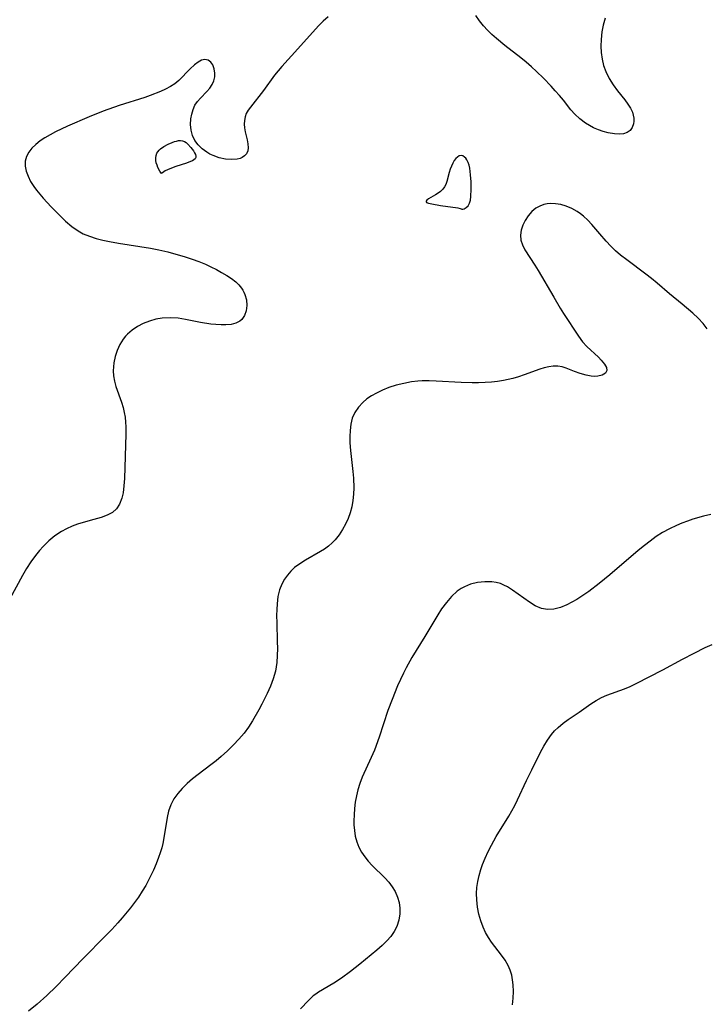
# Model space of a CAD drawing. Header units: metres. Extents: x 1073367 to 1082519, y 1569854 to 1574957.
# Tile 282 of 656: x 1076105 to 1076266, y 1572586 to 1572816. Entities that reach past the tile are written whole.
import ezdxf

# ---------------------------------------------------------------- set-up
doc = ezdxf.new("R2010")
doc.units = ezdxf.units.M
doc.layers.add('CGG_CurvaNivelLidar_v1', color=253, linetype='Continuous', lineweight=30)

msp = doc.modelspace()

# ---------------------------------------------------------------- linework, layer by layer
at = {"layer": 'CGG_CurvaNivelLidar_v1'}
for p, q in [((1076177.4329, 1572816.7522, 68.5), (1076176.2702, 1572815.734, 68.5)), ((1076212.7468, 1572815.8398, 68.5), (1076211.9019, 1572817.0519, 68.5)), ((1076213.6578, 1572814.6803, 68.5), (1076212.7468, 1572815.8398, 68.5)), ((1076242.0693, 1572816.4279, 68.5), (1076241.6536, 1572814.8618, 68.5)), ((1076175.1777, 1572814.6426, 68.5), (1076170.3369, 1572809.2638, 68.5)), ((1076176.2702, 1572815.734, 68.5), (1076175.1777, 1572814.6426, 68.5)), ((1076214.6083, 1572813.6343, 68.5), (1076213.6578, 1572814.6803, 68.5)), ((1076215.6255, 1572812.6428, 68.5), (1076214.6083, 1572813.6343, 68.5)), ((1076241.6536, 1572814.8618, 68.5), (1076241.3453, 1572813.2889, 68.5)), ((1076216.6942, 1572811.6929, 68.5), (1076215.6255, 1572812.6428, 68.5)), ((1076218.6691, 1572810.0802, 68.5), (1076216.6942, 1572811.6929, 68.5)), ((1076241.1533, 1572811.505, 68.5), (1076241.1099, 1572809.9537, 68.5)), ((1076241.3453, 1572813.2889, 68.5), (1076241.1533, 1572811.505, 68.5)), ((1076170.3369, 1572809.2638, 68.5), (1076166.5767, 1572805.1978, 68.5)), ((1076222.3628, 1572807.1869, 68.5), (1076218.6691, 1572810.0802, 68.5)), ((1076241.1099, 1572809.9537, 68.5), (1076241.1805, 1572808.4165, 68.5)), ((1076147.8645, 1572806.6512, 68.5), (1076147.0391, 1572806.205, 68.5)), ((1076148.6476, 1572806.8217, 68.5), (1076147.8645, 1572806.6512, 68.5)), ((1076149.3601, 1572806.663, 68.5), (1076148.6476, 1572806.8217, 68.5)), ((1076149.9844, 1572806.223, 68.5), (1076149.3601, 1572806.663, 68.5)), ((1076223.6202, 1572806.156, 68.5), (1076222.3628, 1572807.1869, 68.5)), ((1076241.1805, 1572808.4165, 68.5), (1076241.3733, 1572806.905, 68.5)), ((1076241.3733, 1572806.905, 68.5), (1076241.7038, 1572805.4329, 68.5)), ((1076145.1903, 1572804.6569, 68.5), (1076142.5358, 1572801.939, 68.5)), ((1076146.1834, 1572805.5573, 68.5), (1076145.1903, 1572804.6569, 68.5)), ((1076147.0391, 1572806.205, 68.5), (1076146.1834, 1572805.5573, 68.5)), ((1076150.4829, 1572805.5592, 68.5), (1076149.9844, 1572806.223, 68.5)), ((1076150.8347, 1572804.6554, 68.5), (1076150.4829, 1572805.5592, 68.5)), ((1076150.973, 1572803.621, 68.5), (1076150.8347, 1572804.6554, 68.5)), ((1076166.5767, 1572805.1978, 68.5), (1076165.7036, 1572804.1682, 68.5)), ((1076224.8548, 1572805.0979, 68.5), (1076223.6202, 1572806.156, 68.5)), ((1076226.0607, 1572804.0108, 68.5), (1076224.8548, 1572805.0979, 68.5)), ((1076241.7038, 1572805.4329, 68.5), (1076242.2088, 1572803.9729, 68.5)), ((1076150.7049, 1572801.8573, 68.5), (1076150.9147, 1572802.7433, 68.5)), ((1076150.9147, 1572802.7433, 68.5), (1076150.973, 1572803.621, 68.5)), ((1076164.8758, 1572803.1114, 68.5), (1076162.3102, 1572799.5578, 68.5)), ((1076165.7036, 1572804.1682, 68.5), (1076164.8758, 1572803.1114, 68.5)), ((1076227.6703, 1572802.4512, 68.5), (1076226.0607, 1572804.0108, 68.5)), ((1076229.4438, 1572800.5998, 68.5), (1076227.6703, 1572802.4512, 68.5)), ((1076242.2088, 1572803.9729, 68.5), (1076242.9871, 1572802.4004, 68.5)), ((1076242.9871, 1572802.4004, 68.5), (1076243.9263, 1572800.9173, 68.5)), ((1076139.4406, 1572799.8918, 68.5), (1076138.231, 1572799.3461, 68.5)), ((1076140.5756, 1572800.4852, 68.5), (1076139.4406, 1572799.8918, 68.5)), ((1076141.6114, 1572801.1597, 68.5), (1076140.5756, 1572800.4852, 68.5)), ((1076142.5358, 1572801.939, 68.5), (1076141.6114, 1572801.1597, 68.5)), ((1076149.1217, 1572799.3174, 68.5), (1076149.7925, 1572800.1323, 68.5)), ((1076149.7925, 1572800.1323, 68.5), (1076150.3421, 1572800.9955, 68.5)), ((1076150.3421, 1572800.9955, 68.5), (1076150.7049, 1572801.8573, 68.5)), ((1076230.4406, 1572799.5115, 68.5), (1076229.4438, 1572800.5998, 68.5)), ((1076243.9263, 1572800.9173, 68.5), (1076244.9639, 1572799.5179, 68.5)), ((1076134.6265, 1572797.966, 68.5), (1076128.5807, 1572796.0631, 68.5)), ((1076135.8636, 1572798.4003, 68.5), (1076134.6265, 1572797.966, 68.5)), ((1076138.231, 1572799.3461, 68.5), (1076135.8636, 1572798.4003, 68.5)), ((1076146.9238, 1572796.9699, 68.5), (1076147.6322, 1572797.7654, 68.5)), ((1076147.6322, 1572797.7654, 68.5), (1076149.1217, 1572799.3174, 68.5)), ((1076162.3102, 1572799.5578, 68.5), (1076159.2596, 1572795.6923, 68.5)), ((1076231.4045, 1572798.4126, 68.5), (1076230.4406, 1572799.5115, 68.5)), ((1076232.3261, 1572797.3025, 68.5), (1076231.4045, 1572798.4126, 68.5)), ((1076244.9639, 1572799.5179, 68.5), (1076246.6549, 1572797.4227, 68.5)), ((1076246.6549, 1572797.4227, 68.5), (1076247.4135, 1572796.3939, 68.5)), ((1076128.5807, 1572796.0631, 68.5), (1076124.8764, 1572794.7149, 68.5)), ((1076145.5504, 1572794.0715, 68.5), (1076145.8623, 1572795.1305, 68.5)), ((1076145.8623, 1572795.1305, 68.5), (1076146.3183, 1572796.1039, 68.5)), ((1076146.3183, 1572796.1039, 68.5), (1076146.9238, 1572796.9699, 68.5)), ((1076159.2596, 1572795.6923, 68.5), (1076158.7114, 1572794.9347, 68.5)), ((1076234.0867, 1572795.0786, 68.5), (1076232.3261, 1572797.3025, 68.5)), ((1076235.0052, 1572794.0324, 68.5), (1076234.0867, 1572795.0786, 68.5)), ((1076247.4135, 1572796.3939, 68.5), (1076247.9999, 1572795.4381, 68.5)), ((1076247.9999, 1572795.4381, 68.5), (1076248.4471, 1572794.4766, 68.5)), ((1076121.6231, 1572793.3918, 68.5), (1076116.5846, 1572791.1955, 68.5)), ((1076124.8764, 1572794.7149, 68.5), (1076121.6231, 1572793.3918, 68.5)), ((1076145.3005, 1572791.6389, 68.5), (1076145.3654, 1572792.9575, 68.5)), ((1076145.3654, 1572792.9575, 68.5), (1076145.5504, 1572794.0715, 68.5)), ((1076158.0159, 1572793.3876, 68.5), (1076157.8688, 1572792.5641, 68.5)), ((1076158.2813, 1572794.1626, 68.5), (1076158.0159, 1572793.3876, 68.5)), ((1076158.7114, 1572794.9347, 68.5), (1076158.2813, 1572794.1626, 68.5)), ((1076236.1831, 1572792.9175, 68.5), (1076235.0052, 1572794.0324, 68.5)), ((1076237.464, 1572791.9415, 68.5), (1076236.1831, 1572792.9175, 68.5)), ((1076248.4471, 1572794.4766, 68.5), (1076248.7841, 1572793.133, 68.5)), ((1076248.7841, 1572793.133, 68.5), (1076248.8052, 1572792.4327, 68.5)), ((1076116.5846, 1572791.1955, 68.5), (1076113.7832, 1572789.8808, 68.5)), ((1076145.4166, 1572790.3276, 68.5), (1076145.3005, 1572791.6389, 68.5)), ((1076157.8688, 1572792.5641, 68.5), (1076157.8256, 1572791.7075, 68.5)), ((1076157.8256, 1572791.7075, 68.5), (1076157.8852, 1572790.8459, 68.5)), ((1076157.8852, 1572790.8459, 68.5), (1076158.0619, 1572789.9025, 68.5)), ((1076238.3923, 1572791.3616, 68.5), (1076237.464, 1572791.9415, 68.5)), ((1076239.3516, 1572790.8578, 68.5), (1076238.3923, 1572791.3616, 68.5)), ((1076240.497, 1572790.3685, 68.5), (1076239.3516, 1572790.8578, 68.5)), ((1076248.3989, 1572790.9212, 68.5), (1076247.8879, 1572790.2226, 68.5)), ((1076248.7136, 1572791.7704, 68.5), (1076248.3989, 1572790.9212, 68.5)), ((1076248.8052, 1572792.4327, 68.5), (1076248.7136, 1572791.7704, 68.5)), ((1076111.2767, 1572788.5138, 68.5), (1076110.1514, 1572787.7794, 68.5)), ((1076112.482, 1572789.2043, 68.5), (1076111.2767, 1572788.5138, 68.5)), ((1076113.7832, 1572789.8808, 68.5), (1076112.482, 1572789.2043, 68.5)), ((1076145.7516, 1572789.0667, 68.5), (1076145.4166, 1572790.3276, 68.5)), ((1076146.3188, 1572787.9224, 68.5), (1076145.7516, 1572789.0667, 68.5)), ((1076158.0619, 1572789.9025, 68.5), (1076158.5256, 1572788.0115, 68.5)), ((1076241.6512, 1572789.9816, 68.5), (1076240.497, 1572790.3685, 68.5)), ((1076242.7932, 1572789.6952, 68.5), (1076241.6512, 1572789.9816, 68.5)), ((1076244.3007, 1572789.4612, 68.5), (1076242.7932, 1572789.6952, 68.5)), ((1076245.3783, 1572789.3957, 68.5), (1076244.3007, 1572789.4612, 68.5)), ((1076246.3534, 1572789.4656, 68.5), (1076245.3783, 1572789.3957, 68.5)), ((1076247.1966, 1572789.7243, 68.5), (1076246.3534, 1572789.4656, 68.5)), ((1076247.8879, 1572790.2226, 68.5), (1076247.1966, 1572789.7243, 68.5)), ((1076108.2362, 1572786.1106, 68.5), (1076107.5078, 1572785.1638, 68.5)), ((1076109.1324, 1572786.9872, 68.5), (1076108.2362, 1572786.1106, 68.5)), ((1076110.1514, 1572787.7794, 68.5), (1076109.1324, 1572786.9872, 68.5)), ((1076137.9383, 1572785.5984, 68.5), (1076138.2706, 1572785.9033, 68.5)), ((1076138.2706, 1572785.9033, 68.5), (1076139.0795, 1572786.482, 68.5)), ((1076139.0795, 1572786.482, 68.5), (1076140.0317, 1572787.0036, 68.5)), ((1076140.0317, 1572787.0036, 68.5), (1076141.0188, 1572787.4385, 68.5)), ((1076141.0188, 1572787.4385, 68.5), (1076141.5135, 1572787.6162, 68.5)), ((1076141.5135, 1572787.6162, 68.5), (1076142.0034, 1572787.7576, 68.5)), ((1076142.0034, 1572787.7576, 68.5), (1076142.4841, 1572787.8506, 68.5)), ((1076142.4841, 1572787.8506, 68.5), (1076142.9504, 1572787.8786, 68.5)), ((1076142.9504, 1572787.8786, 68.5), (1076143.3957, 1572787.8194, 68.5)), ((1076143.3957, 1572787.8194, 68.5), (1076143.8316, 1572787.6463, 68.5)), ((1076143.8316, 1572787.6463, 68.5), (1076144.2426, 1572787.3817, 68.5)), ((1076144.2426, 1572787.3817, 68.5), (1076144.6329, 1572787.0524, 68.5)), ((1076144.6329, 1572787.0524, 68.5), (1076145.3552, 1572786.2765, 68.5)), ((1076145.3552, 1572786.2765, 68.5), (1076145.9773, 1572785.4348, 68.5)), ((1076147.0868, 1572786.8789, 68.5), (1076146.3188, 1572787.9224, 68.5)), ((1076148.0106, 1572785.9508, 68.5), (1076147.0868, 1572786.8789, 68.5)), ((1076149.0543, 1572785.1598, 68.5), (1076148.0106, 1572785.9508, 68.5)), ((1076158.5256, 1572788.0115, 68.5), (1076158.6887, 1572787.0754, 68.5)), ((1076158.7309, 1572786.1845, 68.5), (1076158.6217, 1572785.4495, 68.5)), ((1076158.6887, 1572787.0754, 68.5), (1076158.7309, 1572786.1845, 68.5)), ((1076106.9781, 1572784.1496, 68.5), (1076106.6853, 1572783.0805, 68.5)), ((1076107.5078, 1572785.1638, 68.5), (1076106.9781, 1572784.1496, 68.5)), ((1076137.1603, 1572783.8326, 68.5), (1076137.2326, 1572784.3992, 68.5)), ((1076137.1867, 1572783.226, 68.5), (1076137.1603, 1572783.8326, 68.5)), ((1076137.2326, 1572784.3992, 68.5), (1076137.4027, 1572784.895, 68.5)), ((1076137.4027, 1572784.895, 68.5), (1076137.6437, 1572785.2702, 68.5)), ((1076137.6437, 1572785.2702, 68.5), (1076137.9383, 1572785.5984, 68.5)), ((1076145.9773, 1572785.4348, 68.5), (1076146.229, 1572785.0157, 68.5)), ((1076146.3531, 1572783.609, 68.5), (1076146.0795, 1572783.3662, 68.5)), ((1076146.229, 1572785.0157, 68.5), (1076146.4197, 1572784.611, 68.5)), ((1076146.5099, 1572783.8915, 68.5), (1076146.3531, 1572783.609, 68.5)), ((1076146.4197, 1572784.611, 68.5), (1076146.5247, 1572784.2318, 68.5)), ((1076146.5247, 1572784.2318, 68.5), (1076146.5099, 1572783.8915, 68.5)), ((1076149.7911, 1572784.7227, 68.5), (1076149.0543, 1572785.1598, 68.5)), ((1076150.5461, 1572784.3466, 68.5), (1076149.7911, 1572784.7227, 68.5)), ((1076151.9763, 1572783.8331, 68.5), (1076150.5461, 1572784.3466, 68.5)), ((1076153.4446, 1572783.5253, 68.5), (1076151.9763, 1572783.8331, 68.5)), ((1076156.8288, 1572783.7095, 68.5), (1076156.2025, 1572783.5443, 68.5)), ((1076157.3426, 1572783.9256, 68.5), (1076156.8288, 1572783.7095, 68.5)), ((1076157.9148, 1572784.3098, 68.5), (1076157.3426, 1572783.9256, 68.5)), ((1076158.3432, 1572784.804, 68.5), (1076157.9148, 1572784.3098, 68.5)), ((1076158.6217, 1572785.4495, 68.5), (1076158.3432, 1572784.804, 68.5)), ((1076207.2099, 1572783.6648, 69), (1076206.8673, 1572783.2132, 69)), ((1076207.5816, 1572784.0238, 69), (1076207.2099, 1572783.6648, 69)), ((1076208.0079, 1572784.2807, 69), (1076207.5816, 1572784.0238, 69)), ((1076208.4435, 1572784.3744, 69), (1076208.0079, 1572784.2807, 69)), ((1076208.867, 1572784.2822, 69), (1076208.4435, 1572784.3744, 69)), ((1076209.2616, 1572784.0252, 69), (1076208.867, 1572784.2822, 69)), ((1076209.5454, 1572783.7181, 69), (1076209.2616, 1572784.0252, 69)), ((1076209.7982, 1572783.3373, 69), (1076209.5454, 1572783.7181, 69)), ((1076106.6853, 1572783.0805, 68.5), (1076106.6618, 1572781.9169, 68.5)), ((1076106.6618, 1572781.9169, 68.5), (1076106.893, 1572780.7251, 68.5)), ((1076137.2917, 1572782.6663, 68.5), (1076137.1867, 1572783.226, 68.5)), ((1076137.4566, 1572782.1192, 68.5), (1076137.2917, 1572782.6663, 68.5)), ((1076137.6614, 1572781.6046, 68.5), (1076137.4566, 1572782.1192, 68.5)), ((1076138.1219, 1572780.7197, 68.5), (1076137.6614, 1572781.6046, 68.5)), ((1076140.4554, 1572781.2975, 68.5), (1076139.3733, 1572780.7639, 68.5)), ((1076141.8496, 1572781.8403, 68.5), (1076140.4554, 1572781.2975, 68.5)), ((1076144.327, 1572782.6226, 68.5), (1076141.8496, 1572781.8403, 68.5)), ((1076145.2963, 1572782.9622, 68.5), (1076144.327, 1572782.6226, 68.5)), ((1076145.7194, 1572783.1532, 68.5), (1076145.2963, 1572782.9622, 68.5)), ((1076146.0795, 1572783.3662, 68.5), (1076145.7194, 1572783.1532, 68.5)), ((1076154.8785, 1572783.4229, 68.5), (1076153.4446, 1572783.5253, 68.5)), ((1076156.2025, 1572783.5443, 68.5), (1076154.8785, 1572783.4229, 68.5)), ((1076206.1971, 1572781.9173, 69), (1076205.9227, 1572781.1888, 69)), ((1076206.5112, 1572782.5999, 69), (1076206.1971, 1572781.9173, 69)), ((1076206.8673, 1572783.2132, 69), (1076206.5112, 1572782.5999, 69)), ((1076210.0761, 1572782.7642, 69), (1076209.7982, 1572783.3373, 69)), ((1076210.3034, 1572782.1169, 69), (1076210.0761, 1572782.7642, 69)), ((1076210.4781, 1572781.4141, 69), (1076210.3034, 1572782.1169, 69)), ((1076210.6011, 1572780.654, 69), (1076210.4781, 1572781.4141, 69)), ((1076106.893, 1572780.7251, 68.5), (1076107.3329, 1572779.5314, 68.5)), ((1076107.3329, 1572779.5314, 68.5), (1076107.9432, 1572778.3398, 68.5)), ((1076138.5, 1572780.1614, 68.5), (1076138.1219, 1572780.7197, 68.5)), ((1076138.7119, 1572780.3532, 68.5), (1076138.5, 1572780.1614, 68.5)), ((1076139.3733, 1572780.7639, 68.5), (1076138.7119, 1572780.3532, 68.5)), ((1076205.6887, 1572780.433, 69), (1076205.1328, 1572778.2856, 69)), ((1076205.9227, 1572781.1888, 69), (1076205.6887, 1572780.433, 69)), ((1076210.6811, 1572779.8656, 69), (1076210.6011, 1572780.654, 69)), ((1076210.7711, 1572778.25, 69), (1076210.6811, 1572779.8656, 69)), ((1076107.9432, 1572778.3398, 68.5), (1076108.6928, 1572777.1607, 68.5)), ((1076108.6928, 1572777.1607, 68.5), (1076109.3522, 1572776.2613, 68.5)), ((1076204.5836, 1572777.0218, 69), (1076204.1553, 1572776.4754, 69)), ((1076204.8961, 1572777.6247, 69), (1076204.5836, 1572777.0218, 69)), ((1076205.1328, 1572778.2856, 69), (1076204.8961, 1572777.6247, 69)), ((1076210.8058, 1572776.5503, 69), (1076210.7711, 1572778.25, 69)), ((1076109.3522, 1572776.2613, 68.5), (1076110.8842, 1572774.3984, 68.5)), ((1076110.8842, 1572774.3984, 68.5), (1076112.7127, 1572772.3822, 68.5)), ((1076202.4815, 1572775.1892, 69), (1076200.8536, 1572774.225, 69)), ((1076203.0745, 1572775.572, 69), (1076202.4815, 1572775.1892, 69)), ((1076203.642, 1572775.997, 69), (1076203.0745, 1572775.572, 69)), ((1076204.1553, 1572776.4754, 69), (1076203.642, 1572775.997, 69)), ((1076210.6605, 1572773.9669, 69), (1076210.7617, 1572774.7824, 69)), ((1076210.7617, 1572774.7824, 69), (1076210.8058, 1572776.5503, 69)), ((1076112.7127, 1572772.3822, 68.5), (1076114.7248, 1572770.3322, 68.5)), ((1076200.2879, 1572773.712, 69), (1076200.2719, 1572773.6327, 69)), ((1076200.2719, 1572773.6327, 69), (1076200.4072, 1572773.4237, 69)), ((1076200.4851, 1572773.9551, 69), (1076200.2879, 1572773.712, 69)), ((1076200.4072, 1572773.4237, 69), (1076200.855, 1572773.2338, 69)), ((1076200.8536, 1572774.225, 69), (1076200.4851, 1572773.9551, 69)), ((1076200.855, 1572773.2338, 69), (1076201.5934, 1572773.0515, 69)), ((1076201.5934, 1572773.0515, 69), (1076203.6176, 1572772.7083, 69)), ((1076203.6176, 1572772.7083, 69), (1076207.6721, 1572772.1236, 69)), ((1076207.6721, 1572772.1236, 69), (1076208.2509, 1572772.0098, 69)), ((1076209.1935, 1572771.9254, 69), (1076209.6475, 1572772.2016, 69)), ((1076209.6475, 1572772.2016, 69), (1076210.0864, 1572772.6492, 69)), ((1076210.0864, 1572772.6492, 69), (1076210.4417, 1572773.2471, 69)), ((1076210.4417, 1572773.2471, 69), (1076210.6605, 1572773.9669, 69)), ((1076225.903, 1572772.0628, 69), (1076224.9371, 1572771.2582, 69)), ((1076226.8126, 1572772.5722, 69), (1076225.903, 1572772.0628, 69)), ((1076227.8023, 1572772.927, 69), (1076226.8126, 1572772.5722, 69)), ((1076228.5606, 1572773.0836, 69), (1076227.8023, 1572772.927, 69)), ((1076229.2705, 1572773.1516, 69), (1076228.5606, 1572773.0836, 69)), ((1076230.5145, 1572773.1203, 69), (1076229.2705, 1572773.1516, 69)), ((1076231.773, 1572772.9181, 69), (1076230.5145, 1572773.1203, 69)), ((1076233.0206, 1572772.5534, 69), (1076231.773, 1572772.9181, 69)), ((1076234.322, 1572771.9896, 69), (1076233.0206, 1572772.5534, 69)), ((1076114.7248, 1572770.3322, 68.5), (1076116.1072, 1572769.0224, 68.5)), ((1076208.2509, 1572772.0098, 69), (1076208.4607, 1572771.9472, 69)), ((1076208.4607, 1572771.9472, 69), (1076208.5, 1572771.8997, 69)), ((1076208.5, 1572771.8997, 69), (1076208.6391, 1572771.8272, 69)), ((1076208.6391, 1572771.8272, 69), (1076208.881, 1572771.8326, 69)), ((1076208.881, 1572771.8326, 69), (1076209.1935, 1572771.9254, 69)), ((1076224.1105, 1572770.2936, 69), (1076223.4194, 1572769.22, 69)), ((1076224.9371, 1572771.2582, 69), (1076224.1105, 1572770.2936, 69)), ((1076235.5742, 1572771.2795, 69), (1076234.322, 1572771.9896, 69)), ((1076236.3249, 1572770.7745, 69), (1076235.5742, 1572771.2795, 69)), ((1076237.0442, 1572770.2168, 69), (1076236.3249, 1572770.7745, 69)), ((1076238.0447, 1572769.2838, 69), (1076237.0442, 1572770.2168, 69)), ((1076116.1072, 1572769.0224, 68.5), (1076117.542, 1572767.8087, 68.5)), ((1076117.542, 1572767.8087, 68.5), (1076119.0667, 1572766.7483, 68.5)), ((1076222.8751, 1572768.0878, 69), (1076222.4974, 1572766.9206, 69)), ((1076223.4194, 1572769.22, 69), (1076222.8751, 1572768.0878, 69)), ((1076238.9889, 1572768.2545, 69), (1076238.0447, 1572769.2838, 69)), ((1076240.8342, 1572766.0494, 69), (1076238.9889, 1572768.2545, 69)), ((1076119.0667, 1572766.7483, 68.5), (1076120.2433, 1572766.1111, 68.5)), ((1076120.2433, 1572766.1111, 68.5), (1076121.6993, 1572765.5003, 68.5)), ((1076121.6993, 1572765.5003, 68.5), (1076123.2198, 1572765.0078, 68.5)), ((1076222.4974, 1572766.9206, 69), (1076222.3255, 1572765.7688, 69)), ((1076222.3255, 1572765.7688, 69), (1076222.3938, 1572764.6324, 69)), ((1076242.316, 1572764.3546, 69), (1076240.8342, 1572766.0494, 69)), ((1076123.2198, 1572765.0078, 68.5), (1076124.7884, 1572764.6043, 68.5)), ((1076124.7884, 1572764.6043, 68.5), (1076126.3926, 1572764.2658, 68.5)), ((1076126.3926, 1572764.2658, 68.5), (1076128.4603, 1572763.8995, 68.5)), ((1076128.4603, 1572763.8995, 68.5), (1076135.9102, 1572762.7122, 68.5)), ((1076222.3938, 1572764.6324, 69), (1076222.751, 1572763.484, 69)), ((1076222.751, 1572763.484, 69), (1076223.3343, 1572762.3491, 69)), ((1076243.3928, 1572763.2288, 69), (1076242.316, 1572764.3546, 69)), ((1076244.5208, 1572762.1428, 69), (1076243.3928, 1572763.2288, 69)), ((1076135.9102, 1572762.7122, 68.5), (1076137.9021, 1572762.3223, 68.5)), ((1076137.9021, 1572762.3223, 68.5), (1076139.9458, 1572761.8457, 68.5)), ((1076139.9458, 1572761.8457, 68.5), (1076141.8598, 1572761.3326, 68.5)), ((1076141.8598, 1572761.3326, 68.5), (1076143.7563, 1572760.765, 68.5)), ((1076143.7563, 1572760.765, 68.5), (1076145.6299, 1572760.1456, 68.5)), ((1076223.3343, 1572762.3491, 69), (1076225.6618, 1572758.7693, 69)), ((1076245.6992, 1572761.1048, 69), (1076244.5208, 1572762.1428, 69)), ((1076247.1206, 1572759.9678, 69), (1076245.6992, 1572761.1048, 69)), ((1076145.6299, 1572760.1456, 68.5), (1076147.2013, 1572759.5749, 68.5)), ((1076147.2013, 1572759.5749, 68.5), (1076148.7399, 1572758.9558, 68.5)), ((1076148.7399, 1572758.9558, 68.5), (1076150.0499, 1572758.3677, 68.5)), ((1076150.0499, 1572758.3677, 68.5), (1076151.3205, 1572757.7395, 68.5)), ((1076225.6618, 1572758.7693, 69), (1076226.4604, 1572757.479, 69)), ((1076251.5998, 1572756.632, 69), (1076247.1206, 1572759.9678, 69)), ((1076151.3205, 1572757.7395, 68.5), (1076152.5447, 1572757.076, 68.5)), ((1076152.5447, 1572757.076, 68.5), (1076153.7187, 1572756.3741, 68.5)), ((1076153.7187, 1572756.3741, 68.5), (1076154.8169, 1572755.6317, 68.5)), ((1076226.4604, 1572757.479, 69), (1076230.0711, 1572751.273, 69)), ((1076252.9221, 1572755.6039, 69), (1076251.5998, 1572756.632, 69)), ((1076154.8169, 1572755.6317, 68.5), (1076155.8163, 1572754.8394, 68.5)), ((1076155.8163, 1572754.8394, 68.5), (1076156.5359, 1572754.1516, 68.5)), ((1076156.5359, 1572754.1516, 68.5), (1076157.154, 1572753.4179, 68.5)), ((1076254.2207, 1572754.5552, 69), (1076252.9221, 1572755.6039, 69)), ((1076257.1372, 1572752.0866, 69), (1076254.2207, 1572754.5552, 69)), ((1076157.154, 1572753.4179, 68.5), (1076157.5141, 1572752.8771, 68.5)), ((1076157.5141, 1572752.8771, 68.5), (1076157.7412, 1572752.4593, 68.5)), ((1076157.7412, 1572752.4593, 68.5), (1076157.9828, 1572751.9028, 68.5)), ((1076157.9828, 1572751.9028, 68.5), (1076158.324, 1572750.622, 68.5)), ((1076260.0905, 1572749.6702, 69), (1076257.1372, 1572752.0866, 69)), ((1076158.4166, 1572749.3356, 68.5), (1076158.276, 1572748.1028, 68.5)), ((1076158.324, 1572750.622, 68.5), (1076158.4166, 1572749.3356, 68.5)), ((1076230.0711, 1572751.273, 69), (1076231.6111, 1572748.696, 69)), ((1076262.5886, 1572747.5118, 69), (1076260.0905, 1572749.6702, 69)), ((1076157.8997, 1572746.987, 68.5), (1076157.2672, 1572746.0593, 68.5)), ((1076158.276, 1572748.1028, 68.5), (1076157.8997, 1572746.987, 68.5)), ((1076231.6111, 1572748.696, 69), (1076232.3962, 1572747.4391, 69)), ((1076232.3962, 1572747.4391, 69), (1076235.8476, 1572742.1445, 69)), ((1076263.8024, 1572746.3533, 69), (1076262.5886, 1572747.5118, 69)), ((1076134.2391, 1572745.1253, 68.5), (1076132.8884, 1572744.4159, 68.5)), ((1076135.6701, 1572745.7, 68.5), (1076134.2391, 1572745.1253, 68.5)), ((1076137.1377, 1572746.1218, 68.5), (1076135.6701, 1572745.7, 68.5)), ((1076138.6529, 1572746.3851, 68.5), (1076137.1377, 1572746.1218, 68.5)), ((1076140.5055, 1572746.4744, 68.5), (1076138.6529, 1572746.3851, 68.5)), ((1076142.3808, 1572746.3509, 68.5), (1076140.5055, 1572746.4744, 68.5)), ((1076144.1312, 1572746.0828, 68.5), (1076142.3808, 1572746.3509, 68.5)), ((1076147.6084, 1572745.3868, 68.5), (1076144.1312, 1572746.0828, 68.5)), ((1076149.9877, 1572745.009, 68.5), (1076147.6084, 1572745.3868, 68.5)), ((1076151.2212, 1572744.8693, 68.5), (1076149.9877, 1572745.009, 68.5)), ((1076152.4159, 1572744.7859, 68.5), (1076151.2212, 1572744.8693, 68.5)), ((1076153.5581, 1572744.7824, 68.5), (1076152.4159, 1572744.7859, 68.5)), ((1076154.7756, 1572744.9061, 68.5), (1076153.5581, 1572744.7824, 68.5)), ((1076155.868, 1572745.1881, 68.5), (1076154.7756, 1572744.9061, 68.5)), ((1076156.7925, 1572745.655, 68.5), (1076155.868, 1572745.1881, 68.5)), ((1076157.2672, 1572746.0593, 68.5), (1076156.7925, 1572745.655, 68.5)), ((1076264.9307, 1572745.1486, 69), (1076263.8024, 1572746.3533, 69)), ((1076265.9398, 1572743.8814, 69), (1076264.9307, 1572745.1486, 69)), ((1076130.1147, 1572742.161, 68.5), (1076129.5852, 1572741.497, 68.5)), ((1076130.5241, 1572742.6005, 68.5), (1076130.1147, 1572742.161, 68.5)), ((1076131.6403, 1572743.5758, 68.5), (1076130.5241, 1572742.6005, 68.5)), ((1076132.8884, 1572744.4159, 68.5), (1076131.6403, 1572743.5758, 68.5)), ((1076128.7867, 1572740.2178, 68.5), (1076128.1558, 1572738.8421, 68.5)), ((1076129.5852, 1572741.497, 68.5), (1076128.7867, 1572740.2178, 68.5)), ((1076235.8476, 1572742.1445, 69), (1076236.79, 1572740.8606, 69)), ((1076236.79, 1572740.8606, 69), (1076237.8459, 1572739.7369, 69)), ((1076128.1558, 1572738.8421, 68.5), (1076127.6847, 1572737.4013, 68.5)), ((1076237.8459, 1572739.7369, 69), (1076240.512, 1572737.2485, 69)), ((1076127.3766, 1572735.9216, 68.5), (1076127.2727, 1572734.9976, 68.5)), ((1076127.6847, 1572737.4013, 68.5), (1076127.3766, 1572735.9216, 68.5)), ((1076240.512, 1572737.2485, 69), (1076241.1896, 1572736.542, 69)), ((1076241.1896, 1572736.542, 69), (1076241.9046, 1572735.6605, 69)), ((1076241.9046, 1572735.6605, 69), (1076242.3634, 1572734.8408, 69)), ((1076127.2727, 1572734.9976, 68.5), (1076127.2372, 1572734.0734, 68.5)), ((1076127.2372, 1572734.0734, 68.5), (1076127.2987, 1572732.8632, 68.5)), ((1076223.2102, 1572733.1439, 69), (1076221.8736, 1572732.6885, 69)), ((1076226.8133, 1572734.4524, 69), (1076223.2102, 1572733.1439, 69)), ((1076227.8648, 1572734.7734, 69), (1076226.8133, 1572734.4524, 69)), ((1076228.9039, 1572735.0079, 69), (1076227.8648, 1572734.7734, 69)), ((1076229.9715, 1572735.13, 69), (1076228.9039, 1572735.0079, 69)), ((1076231.0169, 1572735.1215, 69), (1076229.9715, 1572735.13, 69)), ((1076232.024, 1572734.9784, 69), (1076231.0169, 1572735.1215, 69)), ((1076233.009, 1572734.6951, 69), (1076232.024, 1572734.9784, 69)), ((1076234.9287, 1572733.9235, 69), (1076233.009, 1572734.6951, 69)), ((1076236.2814, 1572733.4209, 69), (1076234.9287, 1572733.9235, 69)), ((1076237.6495, 1572733.0261, 69), (1076236.2814, 1572733.4209, 69)), ((1076238.789, 1572732.816, 69), (1076237.6495, 1572733.0261, 69)), ((1076241.3977, 1572733.0346, 69), (1076240.3875, 1572732.7859, 69)), ((1076242.128, 1572733.4893, 69), (1076241.3977, 1572733.0346, 69)), ((1076242.472, 1572734.1152, 69), (1076242.128, 1572733.4893, 69)), ((1076242.3634, 1572734.8408, 69), (1076242.472, 1572734.1152, 69)), ((1076127.2987, 1572732.8632, 68.5), (1076127.4909, 1572731.6763, 68.5)), ((1076127.4909, 1572731.6763, 68.5), (1076127.846, 1572730.4184, 68.5)), ((1076193.3184, 1572730.695, 69), (1076191.6002, 1572730.1435, 69)), ((1076195.0826, 1572731.1424, 69), (1076193.3184, 1572730.695, 69)), ((1076196.881, 1572731.4767, 69), (1076195.0826, 1572731.1424, 69)), ((1076198.3699, 1572731.653, 69), (1076196.881, 1572731.4767, 69)), ((1076199.3549, 1572731.715, 69), (1076198.3699, 1572731.653, 69)), ((1076201.0046, 1572731.7347, 69), (1076199.3549, 1572731.715, 69)), ((1076202.6646, 1572731.6808, 69), (1076201.0046, 1572731.7347, 69)), ((1076208.4765, 1572731.3597, 69), (1076202.6646, 1572731.6808, 69)), ((1076211.0301, 1572731.2952, 69), (1076208.4765, 1572731.3597, 69)), ((1076212.5471, 1572731.2937, 69), (1076211.0301, 1572731.2952, 69)), ((1076214.0555, 1572731.3307, 69), (1076212.5471, 1572731.2937, 69)), ((1076215.5516, 1572731.4195, 69), (1076214.0555, 1572731.3307, 69)), ((1076216.9641, 1572731.5653, 69), (1076215.5516, 1572731.4195, 69)), ((1076218.3567, 1572731.7812, 69), (1076216.9641, 1572731.5653, 69)), ((1076219.4395, 1572732.0066, 69), (1076218.3567, 1572731.7812, 69)), ((1076220.505, 1572732.2769, 69), (1076219.4395, 1572732.0066, 69)), ((1076221.8736, 1572732.6885, 69), (1076220.505, 1572732.2769, 69)), ((1076239.6179, 1572732.7528, 69), (1076238.789, 1572732.816, 69)), ((1076240.3875, 1572732.7859, 69), (1076239.6179, 1572732.7528, 69)), ((1076127.846, 1572730.4184, 68.5), (1076129.15, 1572726.731, 68.5)), ((1076188.6663, 1572728.8791, 69), (1076187.5143, 1572728.2272, 69)), ((1076190.0996, 1572729.5554, 69), (1076188.6663, 1572728.8791, 69)), ((1076191.6002, 1572730.1435, 69), (1076190.0996, 1572729.5554, 69)), ((1076129.15, 1572726.731, 68.5), (1076129.5255, 1572725.4692, 68.5)), ((1076185.4696, 1572726.6789, 69), (1076184.4636, 1572725.5682, 69)), ((1076186.4421, 1572727.4975, 69), (1076185.4696, 1572726.6789, 69)), ((1076187.5143, 1572728.2272, 69), (1076186.4421, 1572727.4975, 69)), ((1076129.5255, 1572725.4692, 68.5), (1076129.7878, 1572724.3704, 68.5)), ((1076129.7878, 1572724.3704, 68.5), (1076129.9829, 1572723.252, 68.5)), ((1076183.6484, 1572724.3293, 69), (1076183.0481, 1572722.975, 69)), ((1076184.4636, 1572725.5682, 69), (1076183.6484, 1572724.3293, 69)), ((1076129.9829, 1572723.252, 68.5), (1076130.1043, 1572722.107, 68.5)), ((1076130.1043, 1572722.107, 68.5), (1076130.1645, 1572720.9468, 68.5)), ((1076182.6964, 1572721.6015, 69), (1076182.5167, 1572720.1538, 69)), ((1076183.0481, 1572722.975, 69), (1076182.6964, 1572721.6015, 69)), ((1076130.1783, 1572719.2864, 68.5), (1076129.8372, 1572708.9366, 68.5)), ((1076130.1645, 1572720.9468, 68.5), (1076130.1783, 1572719.2864, 68.5)), ((1076182.5167, 1572720.1538, 69), (1076182.4666, 1572718.7142, 69)), ((1076182.4666, 1572718.7142, 69), (1076182.5064, 1572717.2372, 69)), ((1076182.5064, 1572717.2372, 69), (1076182.6375, 1572715.4415, 69)), ((1076182.6375, 1572715.4415, 69), (1076183.1659, 1572710.5267, 69)), ((1076183.1659, 1572710.5267, 69), (1076183.299, 1572708.9792, 69)), ((1076129.8372, 1572708.9366, 68.5), (1076129.7273, 1572707.1854, 68.5)), ((1076183.299, 1572708.9792, 69), (1076183.3888, 1572706.7226, 69)), ((1076129.5235, 1572705.5268, 68.5), (1076129.2524, 1572704.2861, 68.5)), ((1076129.7273, 1572707.1854, 68.5), (1076129.5235, 1572705.5268, 68.5)), ((1076183.3888, 1572706.7226, 69), (1076183.3519, 1572705.2234, 69)), ((1076129.2524, 1572704.2861, 68.5), (1076128.7171, 1572702.9092, 68.5)), ((1076183.2068, 1572703.748, 69), (1076182.9357, 1572702.3205, 69)), ((1076183.3519, 1572705.2234, 69), (1076183.2068, 1572703.748, 69)), ((1076127.0725, 1572700.991, 68.5), (1076125.8155, 1572700.3081, 68.5)), ((1076128.0011, 1572701.8444, 68.5), (1076127.0725, 1572700.991, 68.5)), ((1076128.7171, 1572702.9092, 68.5), (1076128.0011, 1572701.8444, 68.5)), ((1076182.5475, 1572700.9276, 69), (1076182.0555, 1572699.5738, 69)), ((1076182.9357, 1572702.3205, 69), (1076182.5475, 1572700.9276, 69)), ((1076120.1989, 1572698.655, 68.5), (1076118.9161, 1572698.2618, 68.5)), ((1076122.7311, 1572699.3199, 68.5), (1076120.1989, 1572698.655, 68.5)), ((1076124.3778, 1572699.7955, 68.5), (1076122.7311, 1572699.3199, 68.5)), ((1076125.8155, 1572700.3081, 68.5), (1076124.3778, 1572699.7955, 68.5)), ((1076182.0555, 1572699.5738, 69), (1076181.4564, 1572698.2421, 69)), ((1076260.0022, 1572698.472, 69.5), (1076258.7436, 1572697.9492, 69.5)), ((1076261.2832, 1572698.9468, 69.5), (1076260.0022, 1572698.472, 69.5)), ((1076262.5824, 1572699.3804, 69.5), (1076261.2832, 1572698.9468, 69.5)), ((1076265.0529, 1572700.0997, 69.5), (1076262.5824, 1572699.3804, 69.5)), ((1076266.7732, 1572700.5367, 69.5), (1076265.0529, 1572700.0997, 69.5)), ((1076115.13, 1572696.5054, 68.5), (1076113.6237, 1572695.4797, 68.5)), ((1076116.3564, 1572697.1877, 68.5), (1076115.13, 1572696.5054, 68.5)), ((1076117.6227, 1572697.7725, 68.5), (1076116.3564, 1572697.1877, 68.5)), ((1076118.9161, 1572698.2618, 68.5), (1076117.6227, 1572697.7725, 68.5)), ((1076180.7629, 1572696.9672, 69), (1076179.9581, 1572695.7383, 69)), ((1076181.4564, 1572698.2421, 69), (1076180.7629, 1572696.9672, 69)), ((1076255.4927, 1572696.265, 69.5), (1076254.0321, 1572695.3245, 69.5)), ((1076257.0913, 1572697.1582, 69.5), (1076255.4927, 1572696.265, 69.5)), ((1076258.7436, 1572697.9492, 69.5), (1076257.0913, 1572697.1582, 69.5)), ((1076112.2048, 1572694.3125, 68.5), (1076110.8766, 1572693.0243, 68.5)), ((1076113.6237, 1572695.4797, 68.5), (1076112.2048, 1572694.3125, 68.5)), ((1076178.3323, 1572693.853, 69), (1076177.4715, 1572693.0965, 69)), ((1076179.0483, 1572694.5984, 69), (1076178.3323, 1572693.853, 69)), ((1076179.9581, 1572695.7383, 69), (1076179.0483, 1572694.5984, 69)), ((1076252.617, 1572694.3077, 69.5), (1076251.2402, 1572693.2307, 69.5)), ((1076254.0321, 1572695.3245, 69.5), (1076252.617, 1572694.3077, 69.5)), ((1076110.0196, 1572692.0789, 68.5), (1076109.0669, 1572690.9252, 68.5)), ((1076110.8766, 1572693.0243, 68.5), (1076110.0196, 1572692.0789, 68.5)), ((1076175.6454, 1572691.8289, 69), (1076172.0838, 1572689.7937, 69)), ((1076176.5805, 1572692.4355, 69), (1076175.6454, 1572691.8289, 69)), ((1076177.4715, 1572693.0965, 69), (1076176.5805, 1572692.4355, 69)), ((1076249.8313, 1572692.0592, 69.5), (1076243.1866, 1572686.388, 69.5)), ((1076251.2402, 1572693.2307, 69.5), (1076249.8313, 1572692.0592, 69.5)), ((1076107.9746, 1572689.4314, 68.5), (1076106.9609, 1572687.8676, 68.5)), ((1076109.0669, 1572690.9252, 68.5), (1076107.9746, 1572689.4314, 68.5)), ((1076172.0838, 1572689.7937, 69), (1076170.7876, 1572688.9826, 69)), ((1076106.9609, 1572687.8676, 68.5), (1076106.0164, 1572686.2496, 68.5)), ((1076168.6832, 1572687.2562, 69), (1076167.883, 1572686.3482, 69)), ((1076169.579, 1572688.0828, 69), (1076168.6832, 1572687.2562, 69)), ((1076170.7876, 1572688.9826, 69), (1076169.579, 1572688.0828, 69)), ((1076106.0164, 1572686.2496, 68.5), (1076103.1134, 1572680.8185, 68.5)), ((1076167.1895, 1572685.3627, 69), (1076166.561, 1572684.1882, 69)), ((1076167.883, 1572686.3482, 69), (1076167.1895, 1572685.3627, 69)), ((1076213.958, 1572684.8084, 69.5), (1076212.2675, 1572684.6247, 69.5)), ((1076215.6406, 1572684.7592, 69.5), (1076213.958, 1572684.8084, 69.5)), ((1076216.6488, 1572684.6063, 69.5), (1076215.6406, 1572684.7592, 69.5)), ((1076243.1866, 1572686.388, 69.5), (1076240.7127, 1572684.3844, 69.5)), ((1076166.0816, 1572682.9349, 69), (1076165.6985, 1572681.3337, 69)), ((1076166.561, 1572684.1882, 69), (1076166.0816, 1572682.9349, 69)), ((1076207.5628, 1572682.5567, 69.5), (1076206.2377, 1572681.3548, 69.5)), ((1076208.4408, 1572683.1782, 69.5), (1076207.5628, 1572682.5567, 69.5)), ((1076209.2086, 1572683.616, 69.5), (1076208.4408, 1572683.1782, 69.5)), ((1076210.6113, 1572684.2041, 69.5), (1076209.2086, 1572683.616, 69.5)), ((1076212.2675, 1572684.6247, 69.5), (1076210.6113, 1572684.2041, 69.5)), ((1076217.63, 1572684.3446, 69.5), (1076216.6488, 1572684.6063, 69.5)), ((1076218.4527, 1572684.0206, 69.5), (1076217.63, 1572684.3446, 69.5)), ((1076219.2502, 1572683.6174, 69.5), (1076218.4527, 1572684.0206, 69.5)), ((1076220.4775, 1572682.8517, 69.5), (1076219.2502, 1572683.6174, 69.5)), ((1076224.3833, 1572680.0341, 69.5), (1076220.4775, 1572682.8517, 69.5)), ((1076238.2728, 1572682.533, 69.5), (1076236.8691, 1572681.5656, 69.5)), ((1076240.7127, 1572684.3844, 69.5), (1076238.2728, 1572682.533, 69.5)), ((1076165.6985, 1572681.3337, 69), (1076165.4847, 1572679.6593, 69)), ((1076206.2377, 1572681.3548, 69.5), (1076205.0262, 1572679.9709, 69.5)), ((1076235.4572, 1572680.6747, 69.5), (1076234.2957, 1572680.0098, 69.5)), ((1076236.8691, 1572681.5656, 69.5), (1076235.4572, 1572680.6747, 69.5)), ((1076165.4026, 1572678.2752, 69), (1076165.3783, 1572676.866, 69)), ((1076165.4847, 1572679.6593, 69), (1076165.4026, 1572678.2752, 69)), ((1076203.9128, 1572678.4512, 69.5), (1076203.002, 1572677.029, 69.5)), ((1076205.0262, 1572679.9709, 69.5), (1076203.9128, 1572678.4512, 69.5)), ((1076225.7821, 1572679.1935, 69.5), (1076224.3833, 1572680.0341, 69.5)), ((1076227.2036, 1572678.5726, 69.5), (1076225.7821, 1572679.1935, 69.5)), ((1076228.6485, 1572678.2689, 69.5), (1076227.2036, 1572678.5726, 69.5)), ((1076230.1228, 1572678.3597, 69.5), (1076228.6485, 1572678.2689, 69.5)), ((1076231.6205, 1572678.7737, 69.5), (1076230.1228, 1572678.3597, 69.5)), ((1076233.1407, 1572679.4181, 69.5), (1076231.6205, 1572678.7737, 69.5)), ((1076234.2957, 1572680.0098, 69.5), (1076233.1407, 1572679.4181, 69.5)), ((1076165.3783, 1572676.866, 69), (1076165.3994, 1572675.2215, 69)), ((1076203.002, 1572677.029, 69.5), (1076200.0056, 1572671.9823, 69.5)), ((1076165.3994, 1572675.2215, 69), (1076165.5403, 1572670.854, 69)), ((1076165.5403, 1572670.854, 69), (1076165.5637, 1572669.1884, 69)), ((1076200.0056, 1572671.9823, 69.5), (1076196.9645, 1572667.1156, 69.5)), ((1076165.5637, 1572669.1884, 69), (1076165.532, 1572667.5352, 69)), ((1076262.8686, 1572668.1251, 69.5), (1076265.4599, 1572669.4035, 69.5)), ((1076265.4599, 1572669.4035, 69.5), (1076267.0857, 1572670.155, 69.5)), ((1076165.532, 1572667.5352, 69), (1076165.4158, 1572665.9022, 69)), ((1076196.9645, 1572667.1156, 69.5), (1076195.6127, 1572664.705, 69.5)), ((1076255.5907, 1572664.1952, 69.5), (1076260.1072, 1572666.693, 69.5)), ((1076260.1072, 1572666.693, 69.5), (1076262.8686, 1572668.1251, 69.5)), ((1076165.2831, 1572664.8821, 69), (1076165.0931, 1572663.8761, 69)), ((1076165.4158, 1572665.9022, 69), (1076165.2831, 1572664.8821, 69)), ((1076195.6127, 1572664.705, 69.5), (1076194.9674, 1572663.4284, 69.5)), ((1076249.311, 1572660.9968, 69.5), (1076255.5907, 1572664.1952, 69.5)), ((1076164.5994, 1572662.1204, 69), (1076163.9503, 1572660.4012, 69)), ((1076165.0931, 1572663.8761, 69), (1076164.5994, 1572662.1204, 69)), ((1076194.2834, 1572661.9696, 69.5), (1076193.6354, 1572660.4937, 69.5)), ((1076194.9674, 1572663.4284, 69.5), (1076194.2834, 1572661.9696, 69.5)), ((1076163.9503, 1572660.4012, 69), (1076163.1971, 1572658.704, 69)), ((1076193.6354, 1572660.4937, 69.5), (1076192.3283, 1572657.2921, 69.5)), ((1076242.4902, 1572658.3252, 69.5), (1076246.608, 1572659.8035, 69.5)), ((1076246.608, 1572659.8035, 69.5), (1076247.958, 1572660.3539, 69.5)), ((1076247.958, 1572660.3539, 69.5), (1076249.311, 1572660.9968, 69.5)), ((1076163.1971, 1572658.704, 69), (1076161.9445, 1572656.1789, 69)), ((1076192.3283, 1572657.2921, 69.5), (1076191.377, 1572654.7403, 69.5)), ((1076238.7491, 1572656.2698, 69.5), (1076239.9617, 1572657.0417, 69.5)), ((1076239.9617, 1572657.0417, 69.5), (1076241.2093, 1572657.7338, 69.5)), ((1076241.2093, 1572657.7338, 69.5), (1076242.4902, 1572658.3252, 69.5)), ((1076161.2231, 1572654.8361, 69), (1076159.7376, 1572652.2734, 69)), ((1076161.9445, 1572656.1789, 69), (1076161.2231, 1572654.8361, 69)), ((1076191.377, 1572654.7403, 69.5), (1076189.2992, 1572648.4515, 69.5)), ((1076235.9843, 1572654.3218, 69.5), (1076238.7491, 1572656.2698, 69.5)), ((1076232.2533, 1572651.7293, 69.5), (1076233.4757, 1572652.622, 69.5)), ((1076233.4757, 1572652.622, 69.5), (1076235.9843, 1572654.3218, 69.5)), ((1076158.8029, 1572650.8304, 69), (1076157.791, 1572649.444, 69)), ((1076159.7376, 1572652.2734, 69), (1076158.8029, 1572650.8304, 69)), ((1076230.2833, 1572649.9504, 69.5), (1076231.096, 1572650.7587, 69.5)), ((1076231.096, 1572650.7587, 69.5), (1076232.2533, 1572651.7293, 69.5)), ((1076156.5908, 1572648.0185, 69), (1076155.3086, 1572646.6564, 69)), ((1076157.791, 1572649.444, 69), (1076156.5908, 1572648.0185, 69)), ((1076189.2992, 1572648.4515, 69.5), (1076188.2148, 1572645.469, 69.5)), ((1076228.6087, 1572647.7822, 69.5), (1076229.5331, 1572649.0766, 69.5)), ((1076229.5331, 1572649.0766, 69.5), (1076230.2833, 1572649.9504, 69.5)), ((1076155.3086, 1572646.6564, 69), (1076153.9154, 1572645.288, 69)), ((1076227, 1572644.9552, 69.5), (1076227.775, 1572646.3995, 69.5)), ((1076227.775, 1572646.3995, 69.5), (1076228.6087, 1572647.7822, 69.5)), ((1076152.4646, 1572643.9761, 69), (1076151.2673, 1572642.9793, 69)), ((1076153.9154, 1572645.288, 69), (1076152.4646, 1572643.9761, 69)), ((1076187.4833, 1572643.7079, 69.5), (1076185.3777, 1572639.1643, 69.5)), ((1076188.2148, 1572645.469, 69.5), (1076187.4833, 1572643.7079, 69.5)), ((1076224.9619, 1572640.8744, 69.5), (1076227, 1572644.9552, 69.5)), ((1076150.0441, 1572642.0167, 69), (1076147.0775, 1572639.7698, 69)), ((1076151.2673, 1572642.9793, 69), (1076150.0441, 1572642.0167, 69)), ((1076145.7486, 1572638.7245, 69), (1076144.4852, 1572637.6408, 69)), ((1076147.0775, 1572639.7698, 69), (1076145.7486, 1572638.7245, 69)), ((1076185.3777, 1572639.1643, 69.5), (1076184.7757, 1572637.6299, 69.5)), ((1076223.7405, 1572638.356, 69.5), (1076224.9619, 1572640.8744, 69.5)), ((1076143.3318, 1572636.5105, 69), (1076142.2949, 1572635.3141, 69)), ((1076144.4852, 1572637.6408, 69), (1076143.3318, 1572636.5105, 69)), ((1076184.7757, 1572637.6299, 69.5), (1076184.3374, 1572636.2065, 69.5)), ((1076221.6103, 1572633.8028, 69.5), (1076223.7405, 1572638.356, 69.5)), ((1076141.401, 1572634.0455, 69), (1076140.6852, 1572632.6944, 69)), ((1076142.2949, 1572635.3141, 69), (1076141.401, 1572634.0455, 69)), ((1076183.9949, 1572634.7561, 69.5), (1076183.7362, 1572633.2879, 69.5)), ((1076184.3374, 1572636.2065, 69.5), (1076183.9949, 1572634.7561, 69.5)), ((1076140.6852, 1572632.6944, 69), (1076140.1492, 1572631.1687, 69)), ((1076183.5558, 1572631.8288, 69.5), (1076183.4474, 1572630.3694, 69.5)), ((1076183.7362, 1572633.2879, 69.5), (1076183.5558, 1572631.8288, 69.5)), ((1076220.3057, 1572631.2815, 69.5), (1076220.9741, 1572632.5339, 69.5)), ((1076220.9741, 1572632.5339, 69.5), (1076221.6103, 1572633.8028, 69.5)), ((1076139.8046, 1572629.6813, 69), (1076139.064, 1572624.996, 69)), ((1076140.1492, 1572631.1687, 69), (1076139.8046, 1572629.6813, 69)), ((1076183.4474, 1572630.3694, 69.5), (1076183.413, 1572628.9184, 69.5)), ((1076216.6438, 1572625.244, 69.5), (1076219.5876, 1572630.0242, 69.5)), ((1076219.5876, 1572630.0242, 69.5), (1076220.3057, 1572631.2815, 69.5)), ((1076183.413, 1572628.9184, 69.5), (1076183.4343, 1572627.9773, 69.5)), ((1076183.4343, 1572627.9773, 69.5), (1076183.5407, 1572626.6328, 69.5)), ((1076139.064, 1572624.996, 69), (1076138.7988, 1572623.6634, 69)), ((1076183.5407, 1572626.6328, 69.5), (1076183.7516, 1572625.3176, 69.5)), ((1076183.7516, 1572625.3176, 69.5), (1076184.0877, 1572624.0428, 69.5)), ((1076216.0666, 1572624.2568, 69.5), (1076216.6438, 1572625.244, 69.5)), ((1076138.5474, 1572622.6294, 69), (1076138.2136, 1572621.4786, 69)), ((1076138.7988, 1572623.6634, 69), (1076138.5474, 1572622.6294, 69)), ((1076184.0877, 1572624.0428, 69.5), (1076184.5757, 1572622.7992, 69.5)), ((1076184.5757, 1572622.7992, 69.5), (1076185.2017, 1572621.6155, 69.5)), ((1076214.7523, 1572621.7613, 69.5), (1076215.5145, 1572623.2577, 69.5)), ((1076215.5145, 1572623.2577, 69.5), (1076216.0666, 1572624.2568, 69.5)), ((1076137.829, 1572620.3379, 69), (1076137.2662, 1572618.8784, 69)), ((1076138.2136, 1572621.4786, 69), (1076137.829, 1572620.3379, 69)), ((1076185.2017, 1572621.6155, 69.5), (1076185.9533, 1572620.4993, 69.5)), ((1076185.9533, 1572620.4993, 69.5), (1076186.7872, 1572619.4873, 69.5)), ((1076213.4439, 1572618.6994, 69.5), (1076214.0587, 1572620.2411, 69.5)), ((1076214.0587, 1572620.2411, 69.5), (1076214.7523, 1572621.7613, 69.5)), ((1076137.2662, 1572618.8784, 69), (1076136.6424, 1572617.4356, 69)), ((1076186.7872, 1572619.4873, 69.5), (1076187.694, 1572618.522, 69.5)), ((1076187.694, 1572618.522, 69.5), (1076190.6127, 1572615.5895, 69.5)), ((1076213.0539, 1572617.5651, 69.5), (1076213.4439, 1572618.6994, 69.5)), ((1076135.9693, 1572616.0091, 69), (1076134.8293, 1572613.8378, 69)), ((1076136.6424, 1572617.4356, 69), (1076135.9693, 1572616.0091, 69)), ((1076212.3407, 1572614.7692, 69.5), (1076212.6515, 1572616.1724, 69.5)), ((1076212.6515, 1572616.1724, 69.5), (1076213.0539, 1572617.5651, 69.5)), ((1076134.8293, 1572613.8378, 69), (1076134.0014, 1572612.4663, 69)), ((1076190.6127, 1572615.5895, 69.5), (1076191.5434, 1572614.5617, 69.5)), ((1076191.5434, 1572614.5617, 69.5), (1076192.3809, 1572613.4992, 69.5)), ((1076192.3809, 1572613.4992, 69.5), (1076193.0806, 1572612.3828, 69.5)), ((1076212.0631, 1572611.9151, 69.5), (1076212.1395, 1572613.3572, 69.5)), ((1076212.1395, 1572613.3572, 69.5), (1076212.3407, 1572614.7692, 69.5)), ((1076133.1116, 1572611.1264, 69), (1076132.1723, 1572609.8132, 69)), ((1076134.0014, 1572612.4663, 69), (1076133.1116, 1572611.1264, 69)), ((1076193.0806, 1572612.3828, 69.5), (1076193.6286, 1572611.1279, 69.5)), ((1076193.6286, 1572611.1279, 69.5), (1076193.9778, 1572609.8162, 69.5)), ((1076212.103, 1572610.4726, 69.5), (1076212.0631, 1572611.9151, 69.5)), ((1076132.1723, 1572609.8132, 69), (1076131.259, 1572608.6084, 69)), ((1076193.9778, 1572609.8162, 69.5), (1076194.1335, 1572608.5006, 69.5)), ((1076212.2806, 1572608.7845, 69.5), (1076212.103, 1572610.4726, 69.5)), ((1076212.5949, 1572607.1199, 69.5), (1076212.2806, 1572608.7845, 69.5)), ((1076131.259, 1572608.6084, 69), (1076129.3405, 1572606.2585, 69)), ((1076194.1207, 1572607.1771, 69.5), (1076193.9075, 1572605.6832, 69.5)), ((1076194.1335, 1572608.5006, 69.5), (1076194.1207, 1572607.1771, 69.5)), ((1076213.0234, 1572605.5751, 69.5), (1076212.5949, 1572607.1199, 69.5)), ((1076128.3373, 1572605.1158, 69), (1076126.8944, 1572603.5603, 69)), ((1076129.3405, 1572606.2585, 69), (1076128.3373, 1572605.1158, 69)), ((1076193.4539, 1572604.2443, 69.5), (1076192.8396, 1572603.0626, 69.5)), ((1076193.9075, 1572605.6832, 69.5), (1076193.4539, 1572604.2443, 69.5)), ((1076213.5814, 1572604.0794, 69.5), (1076213.0234, 1572605.5751, 69.5)), ((1076125.5163, 1572602.1357, 69), (1076120.1213, 1572596.7083, 69)), ((1076126.8944, 1572603.5603, 69), (1076125.5163, 1572602.1357, 69)), ((1076192.0499, 1572601.9437, 69.5), (1076191.1208, 1572600.8821, 69.5)), ((1076192.8396, 1572603.0626, 69.5), (1076192.0499, 1572601.9437, 69.5)), ((1076214.1642, 1572602.8494, 69.5), (1076213.5814, 1572604.0794, 69.5)), ((1076214.8335, 1572601.6709, 69.5), (1076214.1642, 1572602.8494, 69.5)), ((1076189.9959, 1572599.7921, 69.5), (1076188.7868, 1572598.7355, 69.5)), ((1076191.1208, 1572600.8821, 69.5), (1076189.9959, 1572599.7921, 69.5)), ((1076215.5787, 1572600.5494, 69.5), (1076214.8335, 1572601.6709, 69.5)), ((1076216.3479, 1572599.5327, 69.5), (1076215.5787, 1572600.5494, 69.5)), ((1076217.9184, 1572597.5625, 69.5), (1076216.3479, 1572599.5327, 69.5)), ((1076188.7868, 1572598.7355, 69.5), (1076184.8036, 1572595.4589, 69.5)), ((1076218.7528, 1572596.3917, 69.5), (1076217.9184, 1572597.5625, 69.5)), ((1076120.1213, 1572596.7083, 69), (1076116.0178, 1572592.3837, 69)), ((1076184.8036, 1572595.4589, 69.5), (1076182.6391, 1572593.726, 69.5)), ((1076219.4613, 1572595.161, 69.5), (1076218.7528, 1572596.3917, 69.5)), ((1076219.928, 1572594.0506, 69.5), (1076219.4613, 1572595.161, 69.5)), ((1076182.6391, 1572593.726, 69.5), (1076180.5419, 1572592.1687, 69.5)), ((1076220.2681, 1572592.8886, 69.5), (1076219.928, 1572594.0506, 69.5)), ((1076220.4806, 1572591.7504, 69.5), (1076220.2681, 1572592.8886, 69.5)), ((1076116.0178, 1572592.3837, 69), (1076113.8866, 1572590.2073, 69)), ((1076178.7512, 1572590.9934, 69.5), (1076175.1865, 1572588.8805, 69.5)), ((1076180.5419, 1572592.1687, 69.5), (1076178.7512, 1572590.9934, 69.5)), ((1076220.6038, 1572590.5837, 69.5), (1076220.4806, 1572591.7504, 69.5)), ((1076220.6553, 1572589.0635, 69.5), (1076220.6038, 1572590.5837, 69.5)), ((1076111.6943, 1572588.1126, 69), (1076109.4335, 1572586.1136, 69)), ((1076113.8866, 1572590.2073, 69), (1076111.6943, 1572588.1126, 69)), ((1076174.534, 1572588.4608, 69.5), (1076173.9294, 1572588.014, 69.5)), ((1076175.1865, 1572588.8805, 69.5), (1076174.534, 1572588.4608, 69.5)), ((1076220.5956, 1572587.5229, 69.5), (1076220.6553, 1572589.0635, 69.5)), ((1076109.4335, 1572586.1136, 69), (1076107.4251, 1572584.4581, 69)), ((1076172.8184, 1572586.9519, 69.5), (1076170.9866, 1572584.9816, 69.5)), ((1076173.3627, 1572587.507, 69.5), (1076172.8184, 1572586.9519, 69.5)), ((1076173.9294, 1572588.014, 69.5), (1076173.3627, 1572587.507, 69.5)), ((1076220.4226, 1572585.9763, 69.5), (1076220.5956, 1572587.5229, 69.5))]:
    msp.add_line(p, q, dxfattribs=at)

doc.saveas('drawing.dxf')
